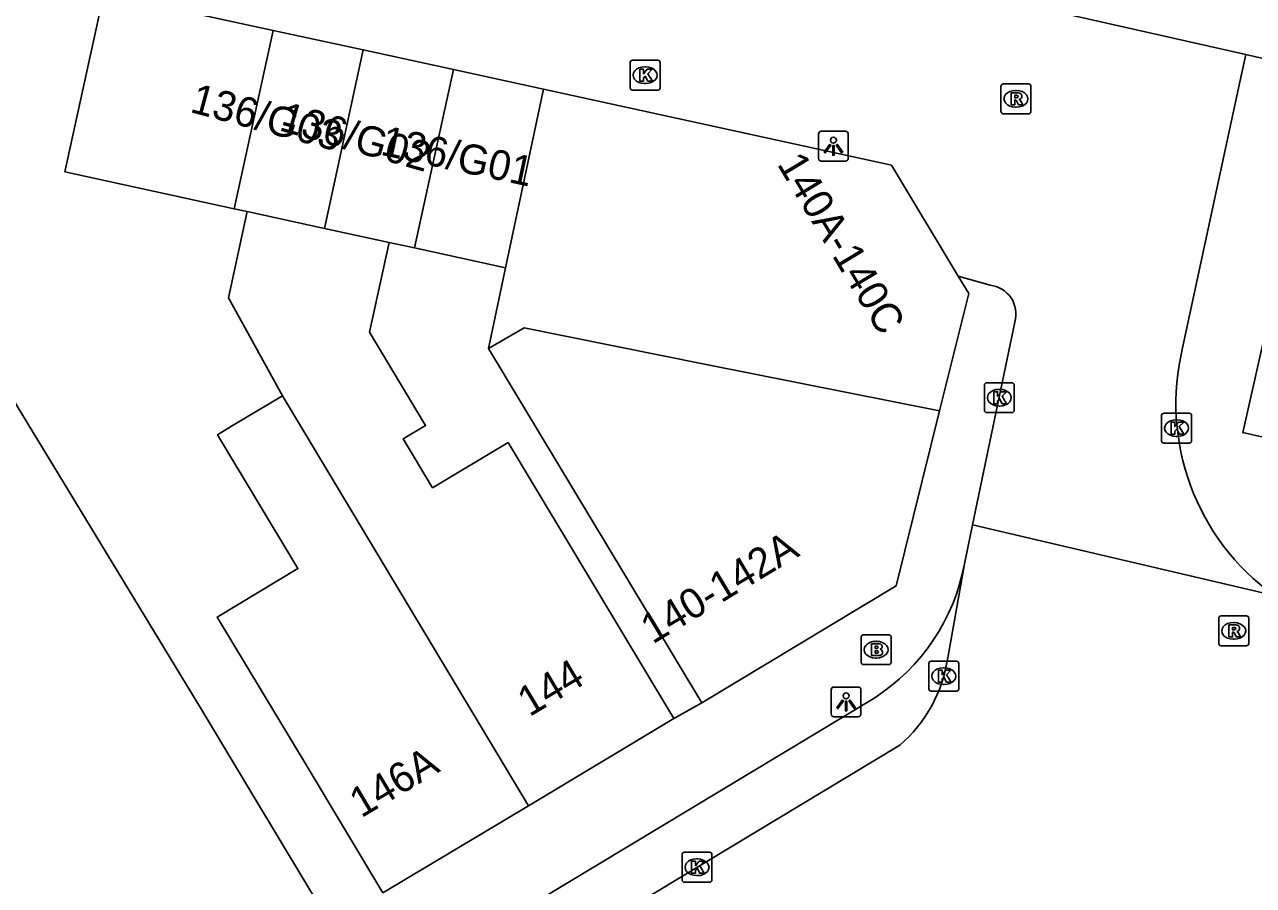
# Model space of a CAD drawing. Extents: x 161771 to 163125, y 382479 to 383177.
# Drawn here: x 162407.62 to 162448.76, y 382769.06 to 382797.88 of the extents above; entities that cross this region are included whole.
import ezdxf

# ---------------------------------------------------------------- set-up
doc = ezdxf.new("R2010")
doc.units = 0
for name, color, linetype in [('IMGEO_Brandkraan', 7, 'Continuous'), ('IMGEO_Kolk', 7, 'Continuous'), ('IMGEO_Lichtpunt', 7, 'Continuous'), ('IMGEO_Pand', 7, 'Continuous'), ('IMGEO_Pand_nummerreeks', 7, 'Continuous'), ('IMGEO_Rijbaan_lokaal_open', 7, 'Continuous'), ('IMGEO_Rioolput', 7, 'Continuous'), ('IMGEO_Voetpad_open', 7, 'Continuous')]:
    doc.layers.add(name, color=color, linetype=linetype)

msp = doc.modelspace()

# ---------------------------------------------------------------- linework, layer by layer
at = {"layer": 'IMGEO_Brandkraan'}
for p, q in [((162435.629, 382776.526), (162435.629, 382777.378)), ((162435.704, 382777.452), (162436.556, 382777.452)), ((162436.117, 382777.232), (162436.142, 382777.232)), ((162436.63, 382777.378), (162436.63, 382776.526)), ((162436.556, 382776.452), (162435.704, 382776.452)), ((162436.14, 382776.672), (162436.115, 382776.672))]:
    msp.add_line(p, q, dxfattribs=at)
for points in [[(162435.629, 382776.526), (162435.629, 382777.378)], [(162435.704, 382777.452), (162436.556, 382777.452)], [(162435.977, 382777.152), (162435.977, 382776.752), (162436.19, 382776.752)], [(162436.208, 382777.152), (162435.977, 382777.152)], [(162436.63, 382777.378), (162436.63, 382776.526)], [(162436.156, 382777.071), (162436.102, 382777.071), (162436.102, 382776.995)], [(162436.102, 382776.995), (162436.155, 382776.995)], [(162436.164, 382776.919), (162436.102, 382776.919), (162436.102, 382776.838)], [(162436.102, 382776.838), (162436.164, 382776.838)], [(162436.556, 382776.452), (162435.704, 382776.452)]]:
    msp.add_lwpolyline(points, dxfattribs=at)
for centre, radius, start, end in [((162435.706, 382777.376), 0.0765, 91.552, 178.448), ((162435.706, 382777.376), 0.0765, 91.552, 178.448), ((162436.212, 382777.007), 0.145, 59.4692, 91.5367), ((162436.237, 382777.054), 0.0922, 285.5137, 58.1501), ((162436.554, 382777.376), 0.0765, 1.552, 88.448), ((162436.554, 382777.376), 0.0765, 1.552, 88.448), ((162436.157, 382777.033), 0.0379, 267.8285, 90.9355), ((162436.165, 382776.878), 0.0404, 269.8759, 90.5077), ((162436.196, 382777.003), 0.251, 268.6676, 293.5347), ((162436.242, 382776.862), 0.105, 301.3115, 78.989), ((162435.706, 382776.528), 0.0765, 181.552, 268.448), ((162435.706, 382776.528), 0.0765, 181.552, 268.448), ((162436.554, 382776.528), 0.0765, 271.552, 358.448), ((162436.554, 382776.528), 0.0765, 271.552, 358.448)]:
    msp.add_arc(centre, radius, start, end, dxfattribs=at)
for centre, major_axis, ratio, start_param, end_param in [((162436.116, 382776.952), (-0.387, 0.002), 0.722429, 4.712389, 7.853982), ((162436.141, 382776.952), (-0.39, 0.002), 0.717154, 1.570796, 4.712389)]:
    msp.add_ellipse(centre, major_axis=major_axis, ratio=ratio, start_param=start_param, end_param=end_param, dxfattribs=at)
at = {"layer": 'IMGEO_Kolk'}
for p, q in [((162427.895, 382795.758), (162427.895, 382796.61)), ((162427.97, 382796.684), (162428.822, 382796.684)), ((162428.383, 382796.464), (162428.408, 382796.464)), ((162428.896, 382796.61), (162428.896, 382795.758)), ((162428.822, 382795.684), (162427.97, 382795.684)), ((162428.406, 382795.904), (162428.381, 382795.904)), ((162439.755, 382784.961), (162439.755, 382785.813)), ((162439.83, 382785.887), (162440.682, 382785.887)), ((162440.756, 382785.813), (162440.756, 382784.961)), ((162440.243, 382785.667), (162440.268, 382785.667)), ((162440.266, 382785.107), (162440.241, 382785.107)), ((162440.682, 382784.887), (162439.83, 382784.887)), ((162445.689, 382783.944), (162445.689, 382784.796)), ((162445.764, 382784.87), (162446.616, 382784.87)), ((162446.177, 382784.65), (162446.202, 382784.65)), ((162446.69, 382784.796), (162446.69, 382783.944)), ((162446.616, 382783.87), (162445.764, 382783.87)), ((162446.2, 382784.09), (162446.175, 382784.09)), ((162437.894, 382775.64), (162437.894, 382776.492)), ((162437.969, 382776.566), (162438.821, 382776.566)), ((162438.382, 382776.346), (162438.407, 382776.346)), ((162438.895, 382776.492), (162438.895, 382775.64)), ((162438.821, 382775.566), (162437.969, 382775.566)), ((162438.405, 382775.786), (162438.38, 382775.786)), ((162429.709, 382770.169), (162430.561, 382770.169)), ((162429.634, 382769.243), (162429.634, 382770.095)), ((162430.122, 382769.949), (162430.147, 382769.949)), ((162430.635, 382770.095), (162430.635, 382769.243)), ((162430.145, 382769.389), (162430.12, 382769.389)), ((162430.561, 382769.169), (162429.709, 382769.169))]:
    msp.add_line(p, q, dxfattribs=at)
for points in [[(162427.895, 382795.758), (162427.895, 382796.61)], [(162427.97, 382796.684), (162428.822, 382796.684)], [(162428.896, 382796.61), (162428.896, 382795.758)], [(162428.216, 382796.384), (162428.339, 382796.384), (162428.339, 382796.233), (162428.469, 382796.384), (162428.633, 382796.384), (162428.487, 382796.233), (162428.64, 382795.984), (162428.488, 382795.984), (162428.403, 382796.148), (162428.339, 382796.081), (162428.339, 382795.984), (162428.216, 382795.984), (162428.216, 382796.384)], [(162428.822, 382795.684), (162427.97, 382795.684)], [(162439.755, 382784.961), (162439.755, 382785.813)], [(162439.83, 382785.887), (162440.682, 382785.887)], [(162440.756, 382785.813), (162440.756, 382784.961)], [(162440.076, 382785.587), (162440.199, 382785.587), (162440.199, 382785.436), (162440.329, 382785.587), (162440.493, 382785.587), (162440.347, 382785.436), (162440.5, 382785.187), (162440.348, 382785.187), (162440.263, 382785.351), (162440.199, 382785.284), (162440.199, 382785.187), (162440.076, 382785.187), (162440.076, 382785.587)], [(162440.682, 382784.887), (162439.83, 382784.887)], [(162445.689, 382783.944), (162445.689, 382784.796)], [(162445.764, 382784.87), (162446.616, 382784.87)], [(162446.01, 382784.57), (162446.133, 382784.57), (162446.133, 382784.419), (162446.263, 382784.57), (162446.427, 382784.57), (162446.281, 382784.419), (162446.434, 382784.17), (162446.282, 382784.17), (162446.197, 382784.334), (162446.133, 382784.267), (162446.133, 382784.17), (162446.01, 382784.17), (162446.01, 382784.57)], [(162446.69, 382784.796), (162446.69, 382783.944)], [(162446.616, 382783.87), (162445.764, 382783.87)], [(162437.894, 382775.64), (162437.894, 382776.492)], [(162437.969, 382776.566), (162438.821, 382776.566)], [(162438.895, 382776.492), (162438.895, 382775.64)], [(162438.215, 382776.266), (162438.338, 382776.266), (162438.338, 382776.115), (162438.468, 382776.266), (162438.632, 382776.266), (162438.486, 382776.115), (162438.639, 382775.866), (162438.487, 382775.866), (162438.402, 382776.03), (162438.338, 382775.963), (162438.338, 382775.866), (162438.215, 382775.866), (162438.215, 382776.266)], [(162438.821, 382775.566), (162437.969, 382775.566)], [(162429.709, 382770.169), (162430.561, 382770.169)], [(162429.634, 382769.243), (162429.634, 382770.095)], [(162429.955, 382769.869), (162430.078, 382769.869), (162430.078, 382769.718), (162430.208, 382769.869), (162430.372, 382769.869), (162430.226, 382769.718), (162430.379, 382769.469), (162430.227, 382769.469), (162430.142, 382769.633), (162430.078, 382769.566), (162430.078, 382769.469), (162429.955, 382769.469), (162429.955, 382769.869)], [(162430.635, 382770.095), (162430.635, 382769.243)], [(162430.561, 382769.169), (162429.709, 382769.169)]]:
    msp.add_lwpolyline(points, dxfattribs=at)
for centre, start, end in [((162427.972, 382796.608), 91.552, 178.448), ((162427.972, 382796.608), 91.552, 178.448), ((162428.82, 382796.608), 1.552, 88.448), ((162428.82, 382796.608), 1.552, 88.448), ((162427.972, 382795.76), 181.552, 268.448), ((162427.972, 382795.76), 181.552, 268.448), ((162428.82, 382795.76), 271.552, 358.448), ((162428.82, 382795.76), 271.552, 358.448), ((162439.832, 382785.811), 91.552, 178.448), ((162439.832, 382785.811), 91.552, 178.448), ((162440.68, 382785.811), 1.552, 88.448), ((162440.68, 382785.811), 1.552, 88.448), ((162439.832, 382784.963), 181.552, 268.448), ((162439.832, 382784.963), 181.552, 268.448), ((162440.68, 382784.963), 271.552, 358.448), ((162440.68, 382784.963), 271.552, 358.448), ((162445.766, 382784.794), 91.552, 178.448), ((162445.766, 382784.794), 91.552, 178.448), ((162446.614, 382784.794), 1.552, 88.448), ((162446.614, 382784.794), 1.552, 88.448), ((162445.766, 382783.946), 181.552, 268.448), ((162445.766, 382783.946), 181.552, 268.448), ((162446.614, 382783.946), 271.552, 358.448), ((162446.614, 382783.946), 271.552, 358.448), ((162437.971, 382776.49), 91.552, 178.448), ((162437.971, 382776.49), 91.552, 178.448), ((162438.819, 382776.49), 1.552, 88.448), ((162438.819, 382776.49), 1.552, 88.448), ((162437.971, 382775.642), 181.552, 268.448), ((162437.971, 382775.642), 181.552, 268.448), ((162438.819, 382775.642), 271.552, 358.448), ((162438.819, 382775.642), 271.552, 358.448), ((162429.711, 382770.093), 91.552, 178.448), ((162429.711, 382770.093), 91.552, 178.448), ((162430.559, 382770.093), 1.552, 88.448), ((162430.559, 382770.093), 1.552, 88.448), ((162429.711, 382769.245), 181.552, 268.448), ((162429.711, 382769.245), 181.552, 268.448), ((162430.559, 382769.245), 271.552, 358.448), ((162430.559, 382769.245), 271.552, 358.448)]:
    msp.add_arc(centre, 0.0765, start, end, dxfattribs=at)
for centre, major_axis, ratio, start_param, end_param in [((162428.382, 382796.184), (-0.387, 0.002), 0.722429, 4.712389, 7.853982), ((162428.407, 382796.184), (-0.39, 0.002), 0.717154, 1.570796, 4.712389), ((162440.242, 382785.387), (-0.387, 0.002), 0.722429, 4.712389, 7.853982), ((162440.267, 382785.387), (-0.39, 0.002), 0.717154, 1.570796, 4.712389), ((162446.176, 382784.37), (-0.387, 0.002), 0.722429, 4.712389, 7.853982), ((162446.201, 382784.37), (-0.39, 0.002), 0.717154, 1.570796, 4.712389), ((162438.381, 382776.066), (-0.387, 0.002), 0.722429, 4.712389, 7.853982), ((162438.406, 382776.066), (-0.39, 0.002), 0.717154, 1.570796, 4.712389), ((162430.121, 382769.669), (-0.387, 0.002), 0.722429, 4.712389, 7.853982), ((162430.146, 382769.669), (-0.39, 0.002), 0.717154, 1.570796, 4.712389)]:
    msp.add_ellipse(centre, major_axis=major_axis, ratio=ratio, start_param=start_param, end_param=end_param, dxfattribs=at)
at = {"layer": 'IMGEO_Lichtpunt'}
for p, q in [((162434.202, 382794.21), (162434.202, 382793.403)), ((162434.202, 382794.21), (162434.202, 382793.403)), ((162435.104, 382794.305), (162434.296, 382794.305)), ((162435.104, 382794.305), (162434.296, 382794.305)), ((162435.198, 382793.403), (162435.198, 382794.21)), ((162435.198, 382793.403), (162435.198, 382794.21)), ((162434.296, 382793.309), (162435.104, 382793.309)), ((162434.296, 382793.309), (162435.104, 382793.309)), ((162434.626, 382775.608), (162434.626, 382774.801)), ((162434.626, 382775.608), (162434.626, 382774.801)), ((162435.528, 382775.703), (162434.72, 382775.703)), ((162435.528, 382775.703), (162434.72, 382775.703)), ((162435.622, 382774.801), (162435.622, 382775.608)), ((162435.622, 382774.801), (162435.622, 382775.608)), ((162434.72, 382774.707), (162435.528, 382774.707)), ((162434.72, 382774.707), (162435.528, 382774.707))]:
    msp.add_line(p, q, dxfattribs=at)
for points in [[(162434.576, 382793.874), (162434.615, 382793.846), (162434.427, 382793.584), (162434.389, 382793.611), (162434.576, 382793.874)], [(162434.678, 382793.826), (162434.725, 382793.826), (162434.725, 382793.504), (162434.678, 382793.504), (162434.678, 382793.826)], [(162434.788, 382793.846), (162434.826, 382793.873), (162435.013, 382793.611), (162434.974, 382793.583), (162434.788, 382793.846)], [(162435, 382775.272), (162435.039, 382775.244), (162434.851, 382774.982), (162434.813, 382775.009), (162435, 382775.272)], [(162435.102, 382775.224), (162435.149, 382775.224), (162435.149, 382774.902), (162435.102, 382774.902), (162435.102, 382775.224)], [(162435.212, 382775.244), (162435.25, 382775.271), (162435.437, 382775.009), (162435.398, 382774.981), (162435.212, 382775.244)]]:
    msp.add_lwpolyline(points, dxfattribs=at)
for centre in [(162434.701, 382794.008), (162435.125, 382775.406)]:
    msp.add_circle(centre, 0.0994, dxfattribs=at)
for centre, start, end in [((162434.296, 382794.21), 90, 180), ((162434.296, 382794.21), 90, 180), ((162435.104, 382794.21), 0, 90), ((162435.104, 382794.21), 0, 90), ((162434.296, 382793.403), 180, 270), ((162434.296, 382793.403), 180, 270), ((162435.104, 382793.403), 270, 0), ((162435.104, 382793.403), 270, 360), ((162434.72, 382775.608), 90, 180), ((162434.72, 382775.608), 90, 180), ((162435.528, 382775.608), 0, 90), ((162435.528, 382775.608), 0, 90), ((162434.72, 382774.801), 180, 270), ((162434.72, 382774.801), 180, 270), ((162435.528, 382774.801), 270, 0), ((162435.528, 382774.801), 270, 360)]:
    msp.add_arc(centre, 0.0946, start, end, dxfattribs=at)
at = {"layer": 'IMGEO_Pand'}
for points in [[(162448.511, 382796.872), (162434.638, 382800.011)], [(162414.641, 382791.715), (162408.974, 382792.949), (162410.274, 382798.919)], [(162410.274, 382798.919), (162415.942, 382797.685)], [(162415.942, 382797.685), (162414.641, 382791.715)], [(162418.96, 382797.027), (162415.942, 382797.685)], [(162417.659, 382791.057), (162418.96, 382797.027)], [(162421.977, 382796.37), (162418.96, 382797.027)], [(162451.134, 382796.279), (162448.511, 382796.872)], [(162421.977, 382796.37), (162420.676, 382790.4)], [(162424.992, 382795.714), (162421.977, 382796.37)], [(162424.992, 382795.714), (162423.724, 382789.736)], [(162438.881, 382789.461), (162436.645, 382793.176), (162424.992, 382795.714)], [(162415.073, 382791.621), (162414.444, 382788.736), (162416.256, 382785.452)], [(162414.641, 382791.715), (162415.073, 382791.621)], [(162417.659, 382791.057), (162415.073, 382791.621)], [(162417.896, 382767.709), (162415.322, 382771.996), (162413.579, 382774.899), (162405.913, 382787.488), (162401.729, 382784.934), (162397.721, 382791.12), (162391.452, 382787.091), (162401.036, 382771.125)], [(162419.828, 382790.585), (162417.659, 382791.057)], [(162419.828, 382790.585), (162419.172, 382787.577), (162421.046, 382784.454), (162420.299, 382784.006), (162421.283, 382782.373), (162423.811, 382783.89), (162426.782, 382778.94), (162429.356, 382774.652)], [(162420.676, 382790.4), (162419.828, 382790.585)], [(162423.724, 382789.736), (162420.676, 382790.4)], [(162423.151, 382787.038), (162423.724, 382789.736)], [(162438.881, 382789.461), (162439.231, 382788.88), (162438.386, 382785.481), (162438.253, 382784.944)], [(162449.535, 382788.653), (162449.416, 382788.68), (162448.407, 382784.218), (162450.637, 382783.714)], [(162423.151, 382787.038), (162424.352, 382787.721), (162430.387, 382786.515), (162438.253, 382784.944)], [(162430.294, 382775.172), (162427.715, 382779.456), (162423.151, 382787.038)], [(162416.256, 382785.452), (162414.552, 382784.43), (162414.082, 382784.148), (162416.772, 382779.665), (162414.075, 382778.046), (162417.047, 382773.095), (162419.621, 382768.808)], [(162416.256, 382785.452), (162424.488, 382771.73)], [(162438.253, 382784.944), (162436.798, 382779.087), (162430.294, 382775.172)], [(162424.488, 382771.73), (162429.356, 382774.652)], [(162424.488, 382771.73), (162419.621, 382768.808)]]:
    msp.add_lwpolyline(points, dxfattribs=at)
at = {"layer": 'IMGEO_Rijbaan_lokaal_open'}
for points in [[(162448.511, 382796.872), (162448.264, 382795.747), (162446.392, 382787.06)], [(162439.945, 382789.15), (162438.881, 382789.461)], [(162439.36, 382781.13), (162440.771, 382787.92)], [(162439.36, 382781.13), (162439.088, 382779.821)], [(162449.451, 382778.771), (162439.36, 382781.13)], [(162439.088, 382779.821), (162438.526, 382776.682)], [(162436.924, 382773.757), (162401.714, 382752.548)]]:
    msp.add_lwpolyline(points, dxfattribs=at)
for centre, radius, start, end in [((162439.851, 382788.195), 0.96, 343.3734, 84.3929), ((162454.076, 382785.187), 7.909, 166.301, 234.2115), ((162433.836, 382777.349), 4.737, 310.6802, 351.9015)]:
    msp.add_arc(centre, radius, start, end, dxfattribs=at)
at = {"layer": 'IMGEO_Rioolput'}
for p, q in [((162440.311, 382794.966), (162440.311, 382795.818)), ((162440.386, 382795.892), (162441.238, 382795.892)), ((162440.799, 382795.672), (162440.824, 382795.672)), ((162441.312, 382795.818), (162441.312, 382794.966)), ((162441.238, 382794.892), (162440.386, 382794.892)), ((162440.822, 382795.112), (162440.797, 382795.112)), ((162447.602, 382777.155), (162447.602, 382778.007)), ((162447.677, 382778.081), (162448.529, 382778.081)), ((162448.603, 382778.007), (162448.603, 382777.155)), ((162448.09, 382777.861), (162448.115, 382777.861)), ((162448.113, 382777.301), (162448.088, 382777.301)), ((162448.529, 382777.081), (162447.677, 382777.081))]:
    msp.add_line(p, q, dxfattribs=at)
for points in [[(162440.311, 382794.966), (162440.311, 382795.818)], [(162440.386, 382795.892), (162441.238, 382795.892)], [(162441.312, 382795.818), (162441.312, 382794.966)], [(162440.9, 382795.59), (162440.648, 382795.592), (162440.648, 382795.192)], [(162440.648, 382795.192), (162440.772, 382795.192), (162440.772, 382795.354), (162440.783, 382795.354)], [(162440.826, 382795.511), (162440.772, 382795.511), (162440.772, 382795.43)], [(162440.772, 382795.43), (162440.824, 382795.43)], [(162440.83, 382795.325), (162440.901, 382795.192), (162441.041, 382795.192), (162440.976, 382795.318)], [(162441.238, 382794.892), (162440.386, 382794.892)], [(162447.602, 382777.155), (162447.602, 382778.007)], [(162447.677, 382778.081), (162448.529, 382778.081)], [(162448.603, 382778.007), (162448.603, 382777.155)], [(162448.191, 382777.779), (162447.939, 382777.781), (162447.939, 382777.381)], [(162447.939, 382777.381), (162448.063, 382777.381), (162448.063, 382777.543), (162448.074, 382777.543)], [(162448.117, 382777.7), (162448.063, 382777.7), (162448.063, 382777.619)], [(162448.063, 382777.619), (162448.115, 382777.619)], [(162448.121, 382777.514), (162448.192, 382777.381), (162448.332, 382777.381), (162448.267, 382777.507)], [(162448.529, 382777.081), (162447.677, 382777.081)]]:
    msp.add_lwpolyline(points, dxfattribs=at)
for centre, radius, start, end in [((162440.388, 382795.816), 0.0765, 91.552, 178.448), ((162440.388, 382795.816), 0.0765, 91.552, 178.448), ((162441.236, 382795.816), 0.0765, 1.552, 88.448), ((162441.236, 382795.816), 0.0765, 1.552, 88.448), ((162440.782, 382795.301), 0.0533, 26.0293, 88.6989), ((162440.808, 382795.619), 0.19, 274.7715, 282.9687), ((162440.832, 382795.415), 0.0964, 77.0061, 93.1865), ((162440.846, 382795.472), 0.0378, 276.6634, 79.6772), ((162440.899, 382795.48), 0.109, 350.3612, 89.416), ((162440.897, 382795.48), 0.112, 277.5842, 350.9817), ((162440.881, 382795.265), 0.108, 29.5134, 73.7905), ((162440.388, 382794.968), 0.0765, 181.552, 268.448), ((162440.388, 382794.968), 0.0765, 181.552, 268.448), ((162441.236, 382794.968), 0.0765, 271.552, 358.448), ((162441.236, 382794.968), 0.0765, 271.552, 358.448), ((162447.679, 382778.005), 0.0765, 91.552, 178.448), ((162447.679, 382778.005), 0.0765, 91.552, 178.448), ((162448.527, 382778.005), 0.0765, 1.552, 88.448), ((162448.527, 382778.005), 0.0765, 1.552, 88.448), ((162448.073, 382777.49), 0.0533, 26.0293, 88.6989), ((162448.099, 382777.808), 0.19, 274.7715, 282.9687), ((162448.123, 382777.604), 0.0964, 77.0061, 93.1865), ((162448.137, 382777.661), 0.0378, 276.6634, 79.6772), ((162448.19, 382777.669), 0.109, 350.3612, 89.416), ((162448.188, 382777.669), 0.112, 277.5842, 350.9817), ((162448.172, 382777.454), 0.108, 29.5134, 73.7905), ((162447.679, 382777.157), 0.0765, 181.552, 268.448), ((162447.679, 382777.157), 0.0765, 181.552, 268.448), ((162448.527, 382777.157), 0.0765, 271.552, 358.448), ((162448.527, 382777.157), 0.0765, 271.552, 358.448)]:
    msp.add_arc(centre, radius, start, end, dxfattribs=at)
for centre, major_axis, ratio, start_param, end_param in [((162440.798, 382795.392), (-0.387, 0.002), 0.722429, 4.712389, 7.853982), ((162440.823, 382795.392), (-0.39, 0.002), 0.717154, 1.570796, 4.712389), ((162448.089, 382777.581), (-0.387, 0.002), 0.722429, 4.712389, 7.853982), ((162448.114, 382777.581), (-0.39, 0.002), 0.717154, 1.570796, 4.712389)]:
    msp.add_ellipse(centre, major_axis=major_axis, ratio=ratio, start_param=start_param, end_param=end_param, dxfattribs=at)
at = {"layer": 'IMGEO_Voetpad_open'}
for points in [[(162398.211, 382752.528), (162418.589, 382764.804), (162421.673, 382766.662), (162436.082, 382775.342)], [(162429.356, 382774.652), (162430.294, 382775.172)]]:
    msp.add_lwpolyline(points, dxfattribs=at)
msp.add_arc((162432.371, 382781.081), 6.834, 302.8898, 349.3766, dxfattribs=at)

# ---------------------------------------------------------------- texts
at = {"layer": 'IMGEO_Pand_nummerreeks'}
for s, rotation, p in [('136/G03', 344.9312, (162413.124, 382794.959)), ('136/G02', 344.0546, (162416.105, 382794.348)), ('136/G01', 347.9052, (162419.502, 382793.526)), ('140A-140C', 301.0461, (162432.797, 382793.208)), ('140-142A', 31.0453, (162428.648, 382777.123)), ('144', 30.9741, (162424.522, 382774.688)), ('146A', 30.6762, (162418.891, 382771.304))]:
    msp.add_text(s, height=1, rotation=rotation, dxfattribs=at).set_placement(p)

doc.saveas('drawing.dxf')
